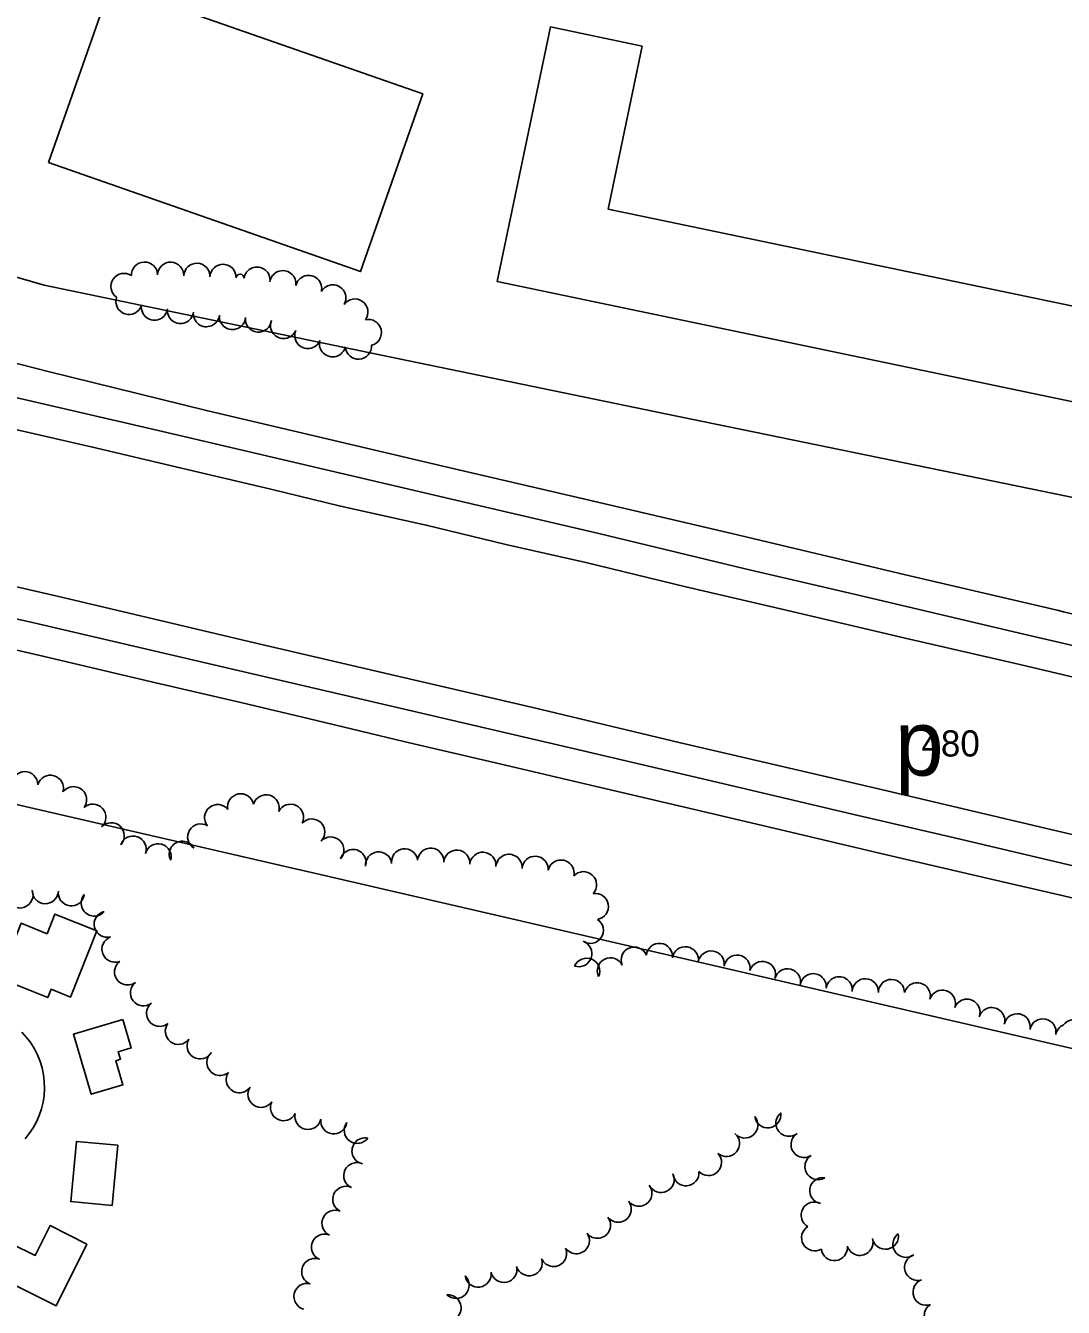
# Model space of a CAD drawing. Extents: x -25029 to 2274964, y -81170 to 687028.
# Drawn here: x -10541 to -9748, y -68385 to -67406 of the extents above; entities that cross this region are included whole.
import ezdxf

# ---------------------------------------------------------------- set-up
doc = ezdxf.new("R2010")
doc.units = 0
for name, color, linetype in [('81911BEA - RW_X_Fee_RW', 7, 'Continuous'), ('BLDG', 7, 'Continuous'), ('GE_X_CL_2000', 7, 'Continuous'), ('INTERSTATE', 7, 'Continuous'), ('ROAD-NAME', 7, 'Continuous'), ('TREES', 7, 'Continuous')]:
    doc.layers.add(name, color=color, linetype=linetype)

msp = doc.modelspace()

# ---------------------------------------------------------------- linework, layer by layer
at = {"layer": '81911BEA - RW_X_Fee_RW'}
for p, q in [((-10526.59, -67604.35), (-10271.55, -67657.46)), ((-10271.55, -67657.46), (-10052.04, -67702.67)), ((-10052.04, -67702.67), (-9626.66, -67790.27))]:
    msp.add_line(p, q, dxfattribs=at)
for points in [[(-10668.94, -67563.06), (-10621.66, -67576.78), (-10526.59, -67604.35)], [(-11053.67, -67884.17), (-10895.47, -67920.74), (-10708.21, -67964.03), (-10531.27, -68004.93), (-10337.01, -68049.84), (-10325.81, -68052.43)], [(-10325.81, -68052.43), (-10107.83, -68102.82), (-10056.13, -68114.77), (-9937.32, -68142.24), (-9665.81, -68205), (-9585.37, -68223.6), (-9504.93, -68242.19), (-9424.49, -68260.79), (-9344.04, -68279.39)], [(-10541.22, -68256.65), (-10537.92, -68252.53), (-10535, -68248.14), (-10532.48, -68243.51), (-10530.38, -68238.67), (-10528.7, -68233.67), (-10527.48, -68228.54), (-10526.7, -68223.33), (-10526.39, -68218.06), (-10526.55, -68212.79), (-10527.16, -68207.55), (-10528.23, -68202.39), (-10529.75, -68197.34), (-10531.71, -68192.44), (-10534.09, -68187.74), (-10536.88, -68183.26), (-10540.05, -68179.05), (-10543.57, -68175.12)]]:
    msp.add_lwpolyline(points, dxfattribs=at)
at = {"layer": 'BLDG'}
for points in [[(-10523.35, -67510.58), (-10285.13, -67594.08), (-10237.56, -67458.37), (-10475.78, -67374.86)], [(-10524.3, -68099.82), (-10518.33, -68084.91), (-10486.29, -68097.75), (-10506.52, -68148.2), (-10521.29, -68142.29), (-10523.81, -68148.58), (-10560.86, -68133.73), (-10544.09, -68091.89)], [(-10466.51, -68165.45), (-10460.11, -68187.11), (-10469.99, -68190.03), (-10468.29, -68195.79), (-10471.89, -68196.85), (-10466.43, -68215.36), (-10490.67, -68222.52), (-10504.24, -68176.59)], [(-10470.27, -68261.42), (-10474.54, -68307.44), (-10506.26, -68304.49), (-10501.99, -68258.48)], [(-10493.94, -68336.9), (-10517.55, -68384.14), (-10564.13, -68360.86), (-10551.92, -68336.42), (-10533.44, -68345.65), (-10522.05, -68322.86)]]:
    msp.add_lwpolyline(points, close=True, dxfattribs=at)
for points in [[(-9748.36, -67691.95), (-10180.63, -67601.72), (-10140.01, -67407.09), (-10069.89, -67421.72)], [(-10069.89, -67421.72), (-10095.91, -67546.37), (-9748.36, -67618.92)], [(-9748.36, -67618.92), (-9498.83, -67671), (-9513.44, -67740.99), (-9748.36, -67691.95)]]:
    msp.add_lwpolyline(points, dxfattribs=at)
at = {"layer": 'GE_X_CL_2000'}
for points in [[(-8392.69, -68190.65), (-8522.55, -68162.13), (-8586.36, -68147.34), (-8644.12, -68133.95), (-8721.79, -68118.67), (-8835.96, -68092.36), (-8969.5, -68061.49), (-9144, -68020.32), (-9270.07, -67990.82), (-9391.31, -67962.53), (-9546.64, -67925.9), (-9663.24, -67897.78), (-9781.86, -67870.27), (-9903.69, -67841.58), (-9991.44, -67821.1), (-10103, -67794.2), (-10212.27, -67768.64), (-10440.45, -67715.29), (-10580.49, -67682.73), (-10710.01, -67652.29), (-10738.54, -67644.26), (-10740.55, -67643.7)], [(-11032.42, -67751.77), (-10997.99, -67762.16), (-10784.22, -67808.16), (-10740.03, -67817.53), (-10652.21, -67836.14), (-10534.58, -67862.38), (-10389.4, -67896.1), (-10260.39, -67926.16), (-10115.05, -67960.12), (-10000.02, -67987.08), (-9908.23, -68008.68), (-9831.38, -68026.69), (-9726.92, -68051.22), (-9442.96, -68117.71), (-9345.09, -68140.81), (-9288.68, -68154.13), (-9175.54, -68180.04), (-9067.85, -68204.97), (-8949.06, -68233.27), (-8676.8, -68297.39), (-8542.98, -68328.32), (-8394.18, -68363.67)]]:
    msp.add_lwpolyline(points, dxfattribs=at)
at = {"layer": 'INTERSTATE'}
for points in [[(-9748.36, -67853.84), (-9753.11, -67852.71), (-9868.79, -67825.65), (-10001.45, -67794.18), (-10114.66, -67767.61), (-10223.14, -67742.34), (-10402.51, -67700.14), (-10523.49, -67670.45), (-10623.12, -67644.82), (-10708.89, -67621.72), (-10750.11, -67610.33), (-10787.08, -67599.47), (-10807.97, -67593.34)], [(-10808.01, -67653.77), (-10786.09, -67658.93), (-10722.32, -67673.73), (-10667.04, -67686.5), (-10612.12, -67699.39), (-10549.6, -67714.43), (-10487.47, -67728.57), (-10425.08, -67743.47), (-10353.43, -67760.36), (-10300.44, -67773.26), (-10234.79, -67787.71), (-10174.05, -67802.42), (-10112.95, -67816.32), (-10036.51, -67834.93), (-9960.95, -67852.49), (-9869.07, -67874.1), (-9781.7, -67894.27), (-9748.36, -67902.13)], [(-9748.36, -68022.55), (-9892.84, -67988.42), (-10040.75, -67953.96), (-10153.39, -67927.06), (-10273.12, -67899.19), (-10366.1, -67877.62), (-10433.64, -67861.67), (-10513.37, -67842.76), (-10556.44, -67832.83), (-10603.96, -67821.66), (-10648.11, -67811.15), (-10683.36, -67802.96), (-10726.61, -67792.54), (-10782.57, -67779.48), (-10808.1, -67773.6)], [(-10808.14, -67827.01), (-10758.36, -67838.16), (-10674.08, -67855.27), (-10594.98, -67872.24), (-10527.57, -67887.77), (-10444.61, -67907.54), (-10376.52, -67923.29), (-10318.72, -67937.03), (-10250.98, -67953.19), (-10178.58, -67970.17), (-10109.53, -67986.29), (-10041.99, -68002.24), (-9960.88, -68021.27), (-9883.4, -68039.5), (-9803.51, -68058.07), (-9748.36, -68070.95)], [(-9619.21, -67884.5), (-9748.36, -67853.84)], [(-9687.02, -67916.59), (-9748.36, -67902.13)], [(-9737.2, -68025.18), (-9748.36, -68022.55)], [(-9748.36, -68070.95), (-9715.88, -68078.53)]]:
    msp.add_lwpolyline(points, dxfattribs=at)
at = {"layer": 'TREES'}
for centre, radius, start, end in [((-10449.96, -67596.77), 10, 2.12636, 182.12636), ((-10429.98, -67596.81), 10, 357.6127, 177.6127), ((-10410, -67597.65), 10, 357.6127, 177.6127), ((-10390.01, -67598.48), 10, 357.6127, 177.6127), ((-10465.62, -67605.38), 10, 55.50351, 235.50351), ((-10377.02, -67599.02), 3.01, 357.6127, 177.6127), ((-10364.11, -67600.53), 10, 352.05276, 172.05276), ((-10344.3, -67603.29), 10, 352.05276, 172.05276), ((-10324.66, -67606.96), 10, 346.78787, 166.78788), ((-10306.22, -67614.17), 10, 330.54847, 150.54847), ((-10461.8, -67616.8), 10, 161.47578, 341.47578), ((-10289.41, -67624.95), 10, 324.08306, 144.08306), ((-10442.4, -67621.22), 10, 172.85724, 352.85724), ((-10422.55, -67623.71), 10, 172.85724, 352.85724), ((-10402.71, -67626.19), 10, 172.85724, 352.85724), ((-10382.83, -67628.33), 10, 174.8942, 354.8942), ((-10362.92, -67630.3), 10, 173.78486, 353.78486), ((-10343.75, -67635.22), 10, 157.40685, 337.40685), ((-10279.01, -67640.55), 10, 283.30962, 103.30962), ((-10325.29, -67642.91), 10, 157.40685, 337.40685), ((-10306.36, -67649.2), 10, 165.83879, 345.83879), ((-10286.68, -67650.96), 10, 183.91406, 3.91406), ((-10541.44, -67986.02), 10, 0.18819, 180.18819), ((-10521.83, -67988.76), 10, 343.86558, 163.86558), ((-10504.19, -67997.49), 10, 323.51434, 143.51434), ((-10376.49, -68002.91), 10, 11.53411, 191.53411), ((-10357.09, -68003.71), 10, 343.75813, 163.75813), ((-10489.44, -68010.85), 10, 312.14131, 132.14131), ((-10394.11, -68011.15), 10, 38.56543, 218.56543), ((-10338.52, -68010.92), 10, 333.82697, 153.82697), ((-10475.41, -68025.08), 10, 317.00954, 137.00954), ((-10407.06, -68025.96), 10, 59.10294, 239.10294), ((-10322.28, -68022.2), 10, 316.59404, 136.59404), ((-10458.67, -68035.22), 10, 340.60624, 160.60624), ((-10421.07, -68039.16), 10, 27.52206, 207.52206), ((-10307.68, -68035.88), 10, 317.12424, 137.12424), ((-10439.58, -68041.16), 10, 344.79781, 164.79781), ((-10290.76, -68045.48), 10, 343.74811, 163.74811), ((-10271.21, -68047.28), 10, 5.75888, 185.75888), ((-10251.34, -68044.98), 10, 7.44179, 187.44179), ((-10231.45, -68044.45), 10, 355.61313, 175.61313), ((-10211.51, -68046), 10, 355.50055, 175.50055), ((-10191.58, -68047.59), 10, 355.34181, 175.34181), ((-10171.64, -68049.16), 10, 355.64856, 175.64856), ((-10151.69, -68050.65), 10, 355.81659, 175.81659), ((-10131.96, -68053.54), 10, 347.52134, 167.52134), ((-10114.8, -68062.43), 10, 317.70483, 137.70483), ((-10545.1, -68070.21), 10, 200.73865, 20.73865), ((-10525.76, -68066.97), 10, 178.2541, 358.2541), ((-10505.84, -68068.55), 10, 172.71374, 352.71374), ((-10105.73, -68079.02), 10, 279.60102, 99.60102), ((-10488.36, -68076.36), 10, 139.12238, 319.12238), ((-10478.41, -68092.61), 10, 103.83842, 283.83842), ((-10109.57, -68097.23), 10, 236.58734, 56.58734), ((-10472.44, -68111.66), 10, 110.95, 290.95), ((-10118.3, -68115.04), 10, 251.21304, 71.21304), ((-10056.83, -68117.19), 10, 354.01879, 174.01879), ((-10094.23, -68128.23), 10, 25.85242, 205.85242), ((-10076, -68120.01), 10, 22.71982, 202.71982), ((-10037.01, -68119.8), 10, 350.97377, 170.97377), ((-10017.26, -68122.94), 10, 350.97377, 170.97377), ((-9997.52, -68126.17), 10, 350.42763, 170.42763), ((-10462.86, -68128.99), 10, 126.92513, 306.92513), ((-10112.37, -68128.55), 10, 336.15774, 156.15774), ((-9978.17, -68130.99), 10, 341.58544, 161.58544), ((-9959.01, -68136.67), 10, 345.4113, 165.4113), ((-10450.79, -68144.94), 10, 127.33894, 307.33894), ((-9939.4, -68140.36), 10, 353.25701, 173.25701), ((-9919.54, -68142.71), 10, 353.25701, 173.25701), ((-9899.61, -68144.25), 10, 357.89984, 177.89984), ((-9879.62, -68144.75), 10, 359.28258, 179.28258), ((-9859.93, -68147.31), 10, 345.85847, 165.85847), ((-9840.76, -68152.98), 10, 341.19448, 161.19448), ((-10438.4, -68160.64), 10, 129.18174, 309.18174), ((-9821.98, -68159.83), 10, 338.75483, 158.75483), ((-9803.05, -68166.24), 10, 343.80337, 163.80337), ((-9783.64, -68170.97), 10, 348.82736, 168.82736), ((-9764.02, -68174.84), 10, 348.82736, 168.82736), ((-9740.37, -68175.55), 10, 323.07745, 143.07745), ((-10424.09, -68174.4), 10, 143.05787, 323.05787), ((-9744.4, -68178.72), 10, 113.37935, 168.82736), ((-10407.5, -68185.51), 10, 149.35399, 329.35399), ((-10392.36, -68198.18), 10, 130.75403, 310.75403), ((-10377.55, -68211.35), 10, 145.99412, 325.99412), ((-10360.98, -68222.55), 10, 145.89802, 325.89802), ((-10343.79, -68232.72), 10, 152.88604, 332.88604), ((-10325.12, -68239.39), 10, 167.74769, 347.74769), ((-10305.43, -68242.82), 10, 172.52607, 352.52607), ((-10287.49, -68250.08), 10, 143.43007, 323.43007), ((-9991.57, -68245.96), 10, 220.68656, 40.68656), ((-9974.08, -68238.11), 10, 187.63047, 7.63047), ((-9957.92, -68244.59), 10, 128.66149, 308.66149), ((-10005.65, -68260.08), 10, 229.48809, 49.48809), ((-9946.29, -68260.83), 10, 122.53365, 302.53365), ((-10281.55, -68265.81), 10, 77.93723, 257.93723), ((-10287.84, -68284.67), 10, 65.13797, 245.13797), ((-10019.38, -68274.59), 10, 223.69948, 43.69948), ((-9935.66, -68277.77), 10, 121.67378, 301.67378), ((-10055.54, -68287.62), 10, 205.62011, 25.62011), ((-10036.57, -68282.4), 10, 185.15882, 5.15882), ((-10296.25, -68302.81), 10, 65.13797, 245.13797), ((-10072.47, -68298.07), 10, 217.71684, 37.71684), ((-9932.07, -68296.15), 10, 80.45783, 260.45783), ((-10088.29, -68310.3), 10, 217.71684, 37.71684), ((-10304.54, -68321.01), 10, 65.87115, 245.87115), ((-9938.56, -68314.77), 10, 61.13509, 241.13509), ((-10104.11, -68322.54), 10, 217.71684, 37.71684), ((-9938.27, -68332.11), 10, 120.77294, 300.77294), ((-10312.52, -68339.35), 10, 67.12491, 247.12491), ((-10120.26, -68334.32), 10, 214.522, 34.522), ((-9903.7, -68335.59), 10, 196.69678, 16.69678), ((-9884.29, -68330.89), 10, 190.52727, 10.52727), ((-9868.52, -68337.11), 10, 126.39872, 306.39872), ((-10137.62, -68344.08), 10, 204.15902, 24.15902), ((-9923.21, -68339.59), 10, 186.43337, 6.43337), ((-10319.95, -68357.92), 10, 69.22139, 249.22139), ((-10156.29, -68351.16), 10, 197.36892, 17.36892), ((-9859.59, -68354.7), 10, 107.43053, 287.43053), ((-10212.11, -68368.43), 10, 226.05883, 46.05883), ((-10195.27, -68359.84), 10, 188.00113, 8.00113), ((-10175.6, -68356.3), 10, 192.42427, 12.42427), ((-10325.86, -68376.98), 10, 76.34555, 256.34555), ((-9853.16, -68373.64), 10, 110.09359, 290.09359), ((-10218.22, -68385.6), 10, 274.75628, 94.75628), ((-9844.57, -68391.6), 10, 121.03647, 301.03647)]:
    msp.add_arc(centre, radius, start, end, dxfattribs=at)

# ---------------------------------------------------------------- texts
at = {"layer": 'ROAD-NAME'}
for s, height, p in [('p', 50, (-9876.94, -67979.06)), ('480', 20, (-9856.76, -67964.49))]:
    msp.add_text(s, height=height, dxfattribs=at).set_placement(p)

doc.saveas('drawing.dxf')
